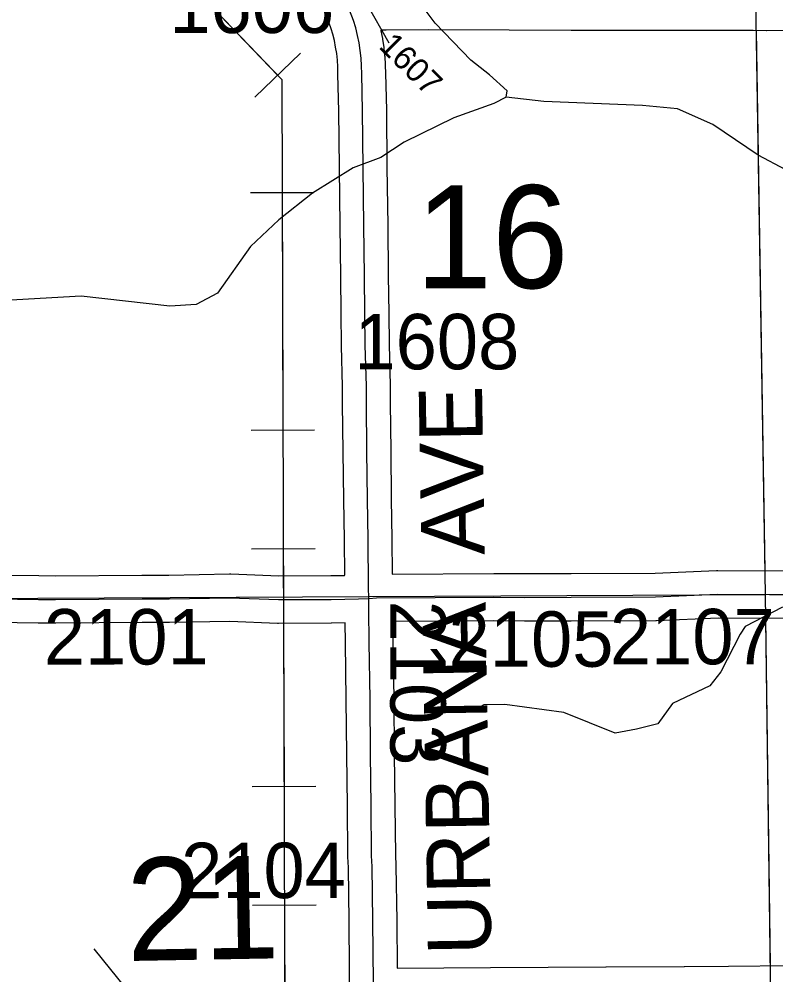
# Model space of a CAD drawing. Extents: x 23.6 to 68.7, y -63 to -29.
# Drawn here: x 52.625 to 53.581, y -42.96 to -41.753 of the extents above; entities that cross this region are included whole.
import ezdxf

# ---------------------------------------------------------------- set-up
doc = ezdxf.new("R2010")
doc.units = 0
for name, color, linetype in [('tdCoHydroRiver', 7, 'Continuous'), ('tdCoPipe', 7, 'Continuous'), ('tdCoSecRdNmbr', 7, 'Continuous'), ('tdCoSecRdTxt', 7, 'Continuous'), ('tdCoSecRteBand', 7, 'Continuous'), ('tdCoSecRteCL', 7, 'Continuous'), ('tdCoSectLine', 7, 'Continuous'), ('tdCoSectLinePart', 7, 'Continuous'), ('tdCoSectNmbr', 7, 'Continuous'), ('tdCoSurfConc', 7, 'Continuous'), ('tdCoSurfEarth', 7, 'Continuous'), ('tdCoSurfGravel', 7, 'Continuous')]:
    doc.layers.add(name, color=color, linetype=linetype)

msp = doc.modelspace()

# ---------------------------------------------------------------- linework, layer by layer
at = {"layer": 'tdCoHydroRiver'}
for points in [[(53.24, -41.8516), (53.2415, -41.8436), (53.2192, -41.8234), (53.1953, -41.8048), (53.1505, -41.758), (53.1328, -41.7345), (53.1089, -41.7143), (53.0772, -41.7036), (52.8729, -41.5215), (52.8536, -41.4949), (52.8265, -41.4763), (52.7995, -41.4561), (52.7802, -41.4311), (52.7689, -41.4107), (52.7322, -41.378), (52.6893, -41.3517), (52.6368, -41.3255), (52.5625, -41.3154)], [(53.24, -41.8516), (53.2244, -41.8596), (53.1741, -41.8776), (53.1113, -41.9084), (53.0816, -41.9277), (53.047, -41.9408), (52.9953, -41.973), (52.9531, -42.0067), (52.9172, -42.0403), (52.8753, -42.0992), (52.8487, -42.1137), (52.8155, -42.1157), (52.7033, -42.1029), (52.5629, -42.111), (52.5343, -42.0971), (52.5183, -42.0752), (52.5037, -42.0422), (52.4509, -41.9924), (52.4157, -41.947), (52.3593, -41.8609), (52.3512, -41.8421), (52.3429, -41.809), (52.3424, -41.7648)], [(54.1643, -42.1763), (53.7818, -42.1353), (53.753, -42.0978), (53.7465, -42.0836), (53.7304, -42.0617), (53.7031, -42.021), (53.6679, -41.9852), (53.6281, -41.962), (53.5582, -41.925), (53.5009, -41.8862), (53.4565, -41.8662), (53.4122, -41.862), (53.2875, -41.8573), (53.24, -41.8516)], [(53.589, -42.496), (53.5419, -42.5203), (53.5357, -42.5298), (53.5111, -42.5775), (53.4971, -42.595), (53.45, -42.6177), (53.4314, -42.6432), (53.4046, -42.6498), (53.3779, -42.6549), (53.3128, -42.6289), (53.2385, -42.6188), (53.2117, -42.6191), (53.1976, -42.6272)], [(52.76, -42.9774), (52.7199, -42.9274)]]:
    msp.add_lwpolyline(points, dxfattribs=at)
at = {"layer": 'tdCoPipe'}
for p, q in [((52.9226, -41.8518), (52.9805, -41.7963)), ((52.9171, -41.9722), (52.9973, -41.9719)), ((52.918, -42.2722), (52.9982, -42.2719)), ((52.9185, -42.4222), (52.9987, -42.4219)), ((52.9194, -42.7222), (52.9996, -42.7219)), ((52.9199, -42.8722), (53.0001, -42.8719))]:
    msp.add_line(p, q, dxfattribs=at)
for points in [[(52.4125, -33.3783), (52.4125, -33.9227), (53.0838, -33.9227), (53.0838, -35.2802), (53.0129, -35.3697), (53.1181, -36.0507), (52.9101, -36.041), (52.9033, -36.1872), (53.0987, -36.2321), (53.0891, -36.3846), (52.8642, -36.4209), (52.9072, -39.2537), (53.109, -39.3713), (52.8864, -39.8114), (52.675, -39.81), (52.6969, -41.5585), (52.9567, -41.8295), (52.963, -43.8767), (53.2559, -43.8758), (53.257, -44.2366), (53.3311, -44.4201), (53.4237, -44.4145), (53.4283, -45.5761)], [(52.7439, -41.6075), (52.9516, -41.8241)], [(52.9572, -41.972), (52.9581, -42.272)], [(52.9586, -42.422), (52.9595, -42.722)], [(52.96, -42.872), (52.9609, -43.172)]]:
    msp.add_lwpolyline(points, dxfattribs=at)
at = {"layer": 'tdCoSecRdNmbr'}
msp.add_line((53.0922, -41.7834), (53.064, -41.7339), dxfattribs=at)
at = {"layer": 'tdCoSecRteBand'}
for points in [[(52.9529, -42.4563), (53.0187, -42.456), (53.0358, -42.4558), (53.0358, -42.4555), (53.0361, -42.4555), (53.0358, -42.4107), (53.035, -42.3599), (53.035, -42.3599), (53.035, -42.3598), (53.0342, -42.2996), (53.0342, -42.2996), (53.0342, -42.2996), (53.0335, -42.2384), (53.0335, -42.2382), (53.0335, -42.2381), (53.0335, -42.2173), (53.0321, -42.1656), (53.0321, -42.1653), (53.0321, -42.165), (53.0317, -42.1255), (53.0311, -42.0777), (53.0311, -42.0777), (53.0311, -42.0776), (53.0304, -42.014), (53.0294, -41.9412), (53.0294, -41.9412), (53.0294, -41.9411), (53.0288, -41.8693), (53.0276, -41.8227), (53.0276, -41.8227), (53.0276, -41.8226), (53.0274, -41.8135), (53.0269, -41.8051), (53.026, -41.7967), (53.0247, -41.7884), (53.0231, -41.7801), (53.0211, -41.7719), (53.0192, -41.7654), (53.0143, -41.7524)], [(53.6679, -41.7669), (53.5687, -41.7677), (53.5685, -41.7677), (53.5682, -41.7677), (53.5521, -41.7676), (53.5284, -41.7674), (53.4123, -41.7674), (53.3222, -41.7675), (53.3221, -41.7675), (53.322, -41.7675), (53.2439, -41.767), (53.1424, -41.7665), (53.0883, -41.767), (53.0883, -41.7672), (53.0817, -41.7672), (53.0817, -41.7673), (53.0818, -41.7679), (53.0837, -41.7775), (53.0838, -41.7781), (53.0839, -41.7787), (53.0854, -41.7884), (53.0855, -41.789), (53.0856, -41.7896), (53.0866, -41.7993), (53.0867, -41.8), (53.0867, -41.8006), (53.0874, -41.8103), (53.0874, -41.811), (53.0874, -41.8116), (53.0876, -41.8213), (53.0888, -41.8681), (53.0888, -41.8683), (53.0888, -41.8686), (53.0894, -41.9405), (53.0904, -42.0133), (53.0904, -42.0133), (53.0904, -42.0134), (53.0911, -42.0769), (53.0917, -42.1247), (53.0917, -42.1248), (53.0917, -42.1249), (53.0921, -42.1642), (53.0935, -42.216), (53.0935, -42.2164), (53.0935, -42.2169), (53.0935, -42.2379), (53.0942, -42.2989), (53.095, -42.359), (53.0958, -42.4099), (53.0958, -42.4101), (53.0958, -42.4102), (53.0961, -42.4541)], [(52.5701, -42.4549), (52.6499, -42.456), (52.6709, -42.4562), (52.7801, -42.4552), (52.7804, -42.4552), (52.7806, -42.4552), (52.8141, -42.4553), (52.8906, -42.4539), (52.8915, -42.4539), (52.8924, -42.4539), (52.9529, -42.4563)], [(53.0961, -42.4541), (53.2243, -42.4532), (53.2245, -42.4532), (53.2247, -42.4532), (53.2635, -42.4535), (53.3221, -42.4533), (53.4281, -42.4529), (53.5058, -42.4496), (53.5065, -42.4496), (53.5072, -42.4496), (53.6381, -42.4501)], [(53.0424, -42.9703), (53.042, -42.9525), (53.0423, -42.9525), (53.0418, -42.8926), (53.0408, -42.8245), (53.0402, -42.8113), (53.0401, -42.8107), (53.0401, -42.8101), (53.0396, -42.7469), (53.0388, -42.682), (53.0388, -42.682), (53.0388, -42.6819), (53.0381, -42.6123), (53.037, -42.5409), (53.037, -42.5407), (53.037, -42.5405), (53.0369, -42.5158), (53.0194, -42.516), (53.0193, -42.516), (53.0191, -42.516), (52.9525, -42.5163), (52.9519, -42.5163), (52.9512, -42.5163), (52.8909, -42.5139), (52.8149, -42.5153), (52.8145, -42.5153), (52.8141, -42.5153), (52.7805, -42.5152), (52.6712, -42.5162), (52.6709, -42.5162), (52.6707, -42.5162), (52.6493, -42.516), (52.6492, -42.516), (52.6491, -42.516), (52.5687, -42.5148)], [(53.6382, -42.5101), (53.5077, -42.5096), (53.4301, -42.5129), (53.4295, -42.5129), (53.4289, -42.5129), (53.3223, -42.5133), (53.2636, -42.5135), (53.2634, -42.5135), (53.2632, -42.5135), (53.2244, -42.5132), (53.0972, -42.5141), (53.0972, -42.5141), (53.0969, -42.5141), (53.097, -42.5401), (53.0981, -42.6115), (53.0981, -42.6116), (53.0981, -42.6117), (53.0988, -42.6813), (53.0996, -42.7462), (53.0996, -42.7463), (53.0996, -42.7463), (53.1001, -42.809), (53.1007, -42.8221), (53.1008, -42.8226), (53.1008, -42.8231), (53.1018, -42.8918), (53.1018, -42.8919), (53.1018, -42.892), (53.1023, -42.9517)], [(53.1023, -42.9517), (53.2203, -42.951), (53.3661, -42.95), (53.3662, -42.95), (53.3662, -42.95), (53.465, -42.9495), (53.465, -42.9495), (53.4651, -42.9495), (53.521, -42.9494), (53.6004, -42.9484)]]:
    msp.add_lwpolyline(points, dxfattribs=at)
at = {"layer": 'tdCoSecRteCL'}
for points in [[(53.0665, -42.4848), (53.0662, -42.4707), (53.0658, -42.4104), (53.065, -42.3594), (53.0642, -42.2992), (53.0635, -42.2381), (53.0635, -42.2169), (53.0621, -42.1648), (53.0617, -42.1251), (53.0611, -42.0773), (53.0604, -42.0137), (53.0594, -41.9408), (53.0588, -41.8688), (53.0576, -41.822), (53.0574, -41.8122), (53.0568, -41.8025), (53.0557, -41.7929), (53.0543, -41.7832), (53.0524, -41.7737), (53.0501, -41.7642), (53.0474, -41.7549), (53.0423, -41.7416)], [(52.0595, -42.3374), (52.0666, -42.3379), (52.0756, -42.3395), (52.1378, -42.3561), (52.2252, -42.38), (52.3127, -42.4054), (52.3454, -42.4156), (52.4059, -42.4355), (52.4625, -42.4531), (52.542, -42.4783), (52.5534, -42.4821), (52.5572, -42.4833), (52.5611, -42.4841), (52.5651, -42.4847), (52.5692, -42.4849), (52.6495, -42.486), (52.6709, -42.4862), (52.7804, -42.4852), (52.8143, -42.4853), (52.8912, -42.4839), (52.9524, -42.4863), (53.019, -42.486), (53.0537, -42.4855), (53.0665, -42.4848)], [(53.0665, -42.4848), (53.0763, -42.4842), (53.2245, -42.4832), (53.2634, -42.4835), (53.3222, -42.4833), (53.4288, -42.4829), (53.5071, -42.4796), (53.6383, -42.4801), (53.7931, -42.4776), (53.8104, -42.4781)], [(53.0727, -42.9818), (53.0724, -42.9698), (53.0718, -42.8922), (53.0708, -42.8235), (53.0701, -42.8099), (53.0696, -42.7466), (53.0688, -42.6816), (53.0681, -42.6119), (53.067, -42.5404), (53.0668, -42.4993), (53.0665, -42.4848)]]:
    msp.add_lwpolyline(points, dxfattribs=at)
at = {"layer": 'tdCoSectLine'}
for points in [[(53.5513, -41.4948), (53.5673, -42.4798)], [(52.5648, -42.4847), (53.5673, -42.4798)], [(53.5673, -42.4798), (54.5408, -42.4771)], [(53.5673, -42.4798), (53.58, -43.4748)]]:
    msp.add_lwpolyline(points, dxfattribs=at)
at = {"layer": 'tdCoSectLinePart'}
for points in [[(53.5557, -41.7676), (53.5668, -42.4498)], [(53.5677, -42.5098), (53.5733, -42.9484)]]:
    msp.add_lwpolyline(points, dxfattribs=at)
at = {"layer": 'tdCoSurfConc'}
msp.add_lwpolyline([(53.0724, -42.9698), (53.0718, -42.8922), (53.0708, -42.8235), (53.0701, -42.8099), (53.0696, -42.7466), (53.0688, -42.6816), (53.0681, -42.6119), (53.067, -42.5404), (53.0668, -42.4993), (53.0665, -42.4848), (53.0662, -42.4707), (53.0658, -42.4104), (53.065, -42.3594), (53.0642, -42.2992), (53.0635, -42.2381), (53.0635, -42.2169), (53.0621, -42.1648), (53.0617, -42.1251), (53.0611, -42.0773), (53.0604, -42.0137), (53.0594, -41.9408), (53.0588, -41.8688), (53.0576, -41.822), (53.0574, -41.8122), (53.0568, -41.8025), (53.0557, -41.7929), (53.0543, -41.7832), (53.0524, -41.7737), (53.0501, -41.7642), (53.0474, -41.7549), (53.0423, -41.7416)], dxfattribs=at)
at = {"layer": 'tdCoSurfEarth'}
msp.add_lwpolyline([(53.3222, -42.4833), (53.4288, -42.4829), (53.5071, -42.4796), (53.6383, -42.4801), (53.7931, -42.4776), (53.8104, -42.4781)], dxfattribs=at)
at = {"layer": 'tdCoSurfGravel'}
msp.add_lwpolyline([(52.5692, -42.4849), (52.6495, -42.486), (52.6709, -42.4862), (52.7804, -42.4852), (52.8143, -42.4853), (52.8912, -42.4839), (52.9524, -42.4863), (53.019, -42.486), (53.0537, -42.4855), (53.0665, -42.4848), (53.0763, -42.4842), (53.2245, -42.4832), (53.2634, -42.4835), (53.3222, -42.4833)], dxfattribs=at)

# ---------------------------------------------------------------- texts
at = {"layer": 'tdCoSecRdNmbr'}
for s, height, rotation, p in [('1606', 0.07, 0.0403, (52.8146, -41.7707)), ('1607', 0.03, 315.04, (53.0778, -41.7886)), ('1608', 0.07, 0.0405, (53.0484, -42.1955)), ('2103', 0.07, 270.0391, (53.0936, -42.4875)), ('2101', 0.07, 0.0401, (52.6562, -42.5683)), ('2105', 0.07, 0.0406, (53.1673, -42.5712)), ('2107', 0.07, 0.0406, (53.371, -42.5681)), ('2104', 0.07, 0.0403, (52.8295, -42.8634))]:
    msp.add_text(s, height=height, rotation=rotation, dxfattribs=at).set_placement(p)
at = {"layer": 'tdCoSecRdTxt'}
msp.add_text('URBANA  AVE', height=0.08, rotation=90.9385, dxfattribs=at).set_placement((53.2213, -42.9348))
at = {"layer": 'tdCoSectNmbr'}
for s, rotation, p in [('16', 0.0405, (53.1255, -42.093)), ('21', 1.0404, (52.7613, -42.9428))]:
    msp.add_text(s, height=0.13, rotation=rotation, dxfattribs=at).set_placement(p)

doc.saveas('drawing.dxf')
